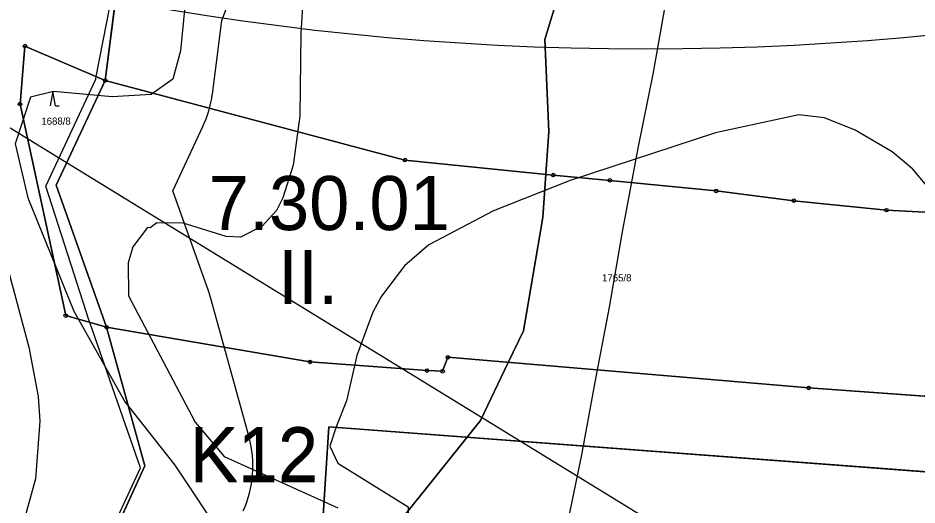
# Model space of a CAD drawing. Extents: x -706130 to -698555, y -971544 to -967260.
# Drawn here: x -704339.7 to -704090.1, y -970705.2 to -970570.1 of the extents above; entities that cross this region are included whole.
import ezdxf

# ---------------------------------------------------------------- set-up
doc = ezdxf.new("R2010")
doc.units = 0
for name, color, linetype in [('_Polohopis reambulance', 7, 'Continuous'), ('BPEJ hranice S', 7, 'Continuous'), ('BPEJ I-II trida ochrany S', 7, 'Continuous'), ('BPEJ kód', 7, 'Continuous'), ('Docházková izochrona - VLAK N', 7, 'Continuous'), ('KN_Hranice_parcel', 7, 'Continuous'), ('KN_Parcelni cisla', 7, 'Continuous'), ('KN_Polygon parcely', 7, 'Continuous'), ('KN_POZEMKY_10_LESNI POZEMEK', 7, 'Continuous'), ('KN_POZEMKY_2_ORNA PUDA', 7, 'Continuous'), ('KN_Značky bodu BP', 7, 'Continuous'), ('KN_Značky kultur', 7, 'Continuous'), ('OP lesa 30 m', 7, 'Continuous'), ('Plochy lesní všeobecné S', 7, 'Continuous'), ('Plochy N_P ŠRAFY', 7, 'Continuous'), ('Plochy těžby nerostů - jiné N', 7, 'Continuous'), ('Plochy těžby nerostů - jiné S', 7, 'Continuous'), ('Plochy zemědělské všeobecné CELEK S', 7, 'Continuous'), ('Plochy zmen_plochy zmen v krajine', 7, 'Continuous'), ('Plochy zmen_plochy zmen v krajine popis', 7, 'Continuous'), ('Plochy zmen_plochy zmen v krajine_ZAKL', 7, 'Continuous'), ('Regulační bloky v krajině N', 7, 'Continuous'), ('Regulační bloky v krajině S', 7, 'Continuous'), ('Spoje_dálkový komunikační kabel S', 7, 'Continuous'), ('Spoje_RR trasy S', 7, 'Continuous'), ('VÝŠKOPIS_vrstevnice doplňková', 7, 'Continuous'), ('VÝŠKOPIS_vrstevnice hlavní', 7, 'Continuous'), ('VÝŠKOPIS_vrstevnice zesílená', 7, 'Continuous'), ('Zábory hodnocené - plochy', 7, 'Continuous'), ('Zábory hodnocené - plochy popis', 7, 'Continuous')]:
    doc.layers.add(name, color=color, linetype=linetype)

msp = doc.modelspace()

# ---------------------------------------------------------------- linework, layer by layer
at = {"layer": '_Polohopis reambulance'}
msp.add_lwpolyline([(-704275.48, -970745.98), (-704255.75, -970719.52), (-704253.43, -970683.54), (-703999.78, -970702.62)], dxfattribs=at)
at = {"layer": 'BPEJ hranice S'}
for points in [[(-704246.16, -970725.33), (-704211.33, -970681.82), (-704203.61, -970665.67), (-704199.41, -970656.88), (-704193.98, -970625.43), (-704193.17, -970613.49), (-704192.36, -970601.57), (-704193.44, -970576.08), (-704188.16, -970558.73), (-704181.65, -970545.72), (-704169.19, -970525.66), (-704164.85, -970509.39), (-704163.22, -970497.46), (-704163.87, -970490.35), (-704164.31, -970485.53), (-704167.56, -970476.31), (-704172.44, -970469.8), (-704144.25, -970477.4), (-704119.86, -970488.24), (-704100.89, -970498), (-704078.13, -970511.01)], [(-704188.16, -970558.73), (-704193.44, -970576.08), (-704192.36, -970601.57), (-704193.17, -970613.49), (-704193.98, -970625.43), (-704199.41, -970656.88), (-704203.61, -970665.67), (-704211.33, -970681.82), (-704246.16, -970725.33)], [(-704315.97, -970717.06), (-704305.71, -970694.93), (-704319.79, -970654.58), (-704319.95, -970654.1), (-704325.05, -970638.29), (-704331.99, -970616.74), (-704329.22, -970610.83), (-704318.14, -970587.11), (-704318.1, -970586.88), (-704318, -970586.4), (-704313.18, -970561.79)], [(-704315.97, -970717.06), (-704305.71, -970694.93), (-704319.79, -970654.58), (-704319.95, -970654.1), (-704325.05, -970638.29), (-704331.99, -970616.74), (-704329.22, -970610.83), (-704318.14, -970587.11), (-704318.1, -970586.88), (-704318, -970586.4), (-704313.18, -970561.79)]]:
    msp.add_lwpolyline(points, dxfattribs=at)
at = {"layer": 'BPEJ I-II trida ochrany S'}
for p, q in [((-704193.44, -970576.08), (-704188.16, -970558.73)), ((-704312.43, -970563.41), (-704315.52, -970587.47)), ((-704192.36, -970601.57), (-704193.44, -970576.08)), ((-704315.52, -970587.47), (-704329.15, -970616.47)), ((-704329.15, -970616.47), (-704315.1, -970655.91)), ((-704315.1, -970655.91), (-704304.49, -970694.37)), ((-704211.33, -970681.82), (-704203.61, -970665.67)), ((-704304.49, -970694.37), (-704314.41, -970716.03))]:
    msp.add_line(p, q, dxfattribs=at)
for points in [[(-704193.17, -970613.49), (-704193.17, -970613.49), (-704192.36, -970601.57)], [(-704203.61, -970665.67), (-704199.41, -970656.88), (-704193.98, -970625.43), (-704193.17, -970613.49)], [(-704263.89, -970748.44), (-704261.87, -970745.94), (-704246.16, -970725.33), (-704211.33, -970681.82)]]:
    msp.add_lwpolyline(points, dxfattribs=at)
at = {"layer": 'Docházková izochrona - VLAK N'}
msp.add_circle((-704165.45, -969778.77), 800, dxfattribs=at)
at = {"layer": 'KN_Hranice_parcel'}
for p, q in [((-704337.78, -970577.91), (-704315.52, -970587.47)), ((-704315.52, -970587.47), (-704232.28, -970609.54)), ((-704315.1, -970655.91), (-704326.45, -970652.69)), ((-704258.65, -970665.55), (-704315.1, -970655.91))]:
    msp.add_line(p, q, dxfattribs=at)
for points in [[(-704315.52, -970587.47), (-704312.43, -970563.41), (-704302.15, -970536.53), (-704289.23, -970474.65), (-704274.19, -970453.9), (-704261.09, -970431.85), (-704241.54, -970439.34)], [(-704326.45, -970652.69), (-704339.15, -970594), (-704337.78, -970577.91)], [(-704315.1, -970655.91), (-704329.15, -970616.47), (-704315.52, -970587.47)], [(-704232.28, -970609.54), (-704191.1, -970613.7), (-704175.4, -970615.17), (-704145.88, -970618.09), (-704124.32, -970620.81), (-704098.61, -970623.43), (-704029.48, -970627.05)], [(-704314.41, -970716.03), (-704304.49, -970694.37), (-704315.1, -970655.91)], [(-704035.88, -970677.89), (-704069.9, -970676.34), (-704120.21, -970672.74), (-704220.39, -970664.25), (-704221.84, -970668.12), (-704226.16, -970667.92), (-704258.65, -970665.55)]]:
    msp.add_lwpolyline(points, dxfattribs=at)
at = {"layer": 'KN_Polygon parcely'}
msp.add_lwpolyline([(-704314.41, -970716.03), (-704304.49, -970694.37), (-704315.1, -970655.91), (-704326.45, -970652.69), (-704339.15, -970594), (-704337.78, -970577.91), (-704315.52, -970587.47), (-704312.43, -970563.41), (-704302.15, -970536.53), (-704289.23, -970474.65), (-704274.19, -970453.9), (-704261.09, -970431.85), (-704241.54, -970439.34), (-704255.48, -970377.7)], dxfattribs=at)
for points in [[(-704177.13, -970459.6), (-704201.61, -970456.42), (-704221.84, -970446.9), (-704241.54, -970439.34), (-704261.09, -970431.85), (-704274.19, -970453.9), (-704289.23, -970474.65), (-704302.15, -970536.53), (-704312.43, -970563.41), (-704315.52, -970587.47), (-704232.28, -970609.54), (-704191.1, -970613.7), (-704175.4, -970615.17), (-704145.88, -970618.09), (-704124.32, -970620.81), (-704098.61, -970623.43), (-704029.48, -970627.05), (-704024.67, -970626.33), (-704033.69, -970572.84), (-704021.52, -970457.99), (-704047.91, -970462.01), (-704081.65, -970464.04), (-704092.6, -970463.42)], [(-704315.1, -970655.91), (-704329.15, -970616.47), (-704315.52, -970587.47), (-704337.78, -970577.91), (-704339.15, -970594), (-704326.45, -970652.69)], [(-704001.44, -970678.47), (-704024.67, -970626.33), (-704029.48, -970627.05), (-704098.61, -970623.43), (-704124.32, -970620.81), (-704145.88, -970618.09), (-704175.4, -970615.17), (-704191.1, -970613.7), (-704232.28, -970609.54), (-704315.52, -970587.47), (-704329.15, -970616.47), (-704315.1, -970655.91), (-704258.65, -970665.55), (-704226.16, -970667.92), (-704221.84, -970668.12), (-704220.39, -970664.25), (-704120.21, -970672.74), (-704069.9, -970676.34), (-704035.88, -970677.89)], [(-704120.21, -970672.74), (-704220.39, -970664.25), (-704221.84, -970668.12), (-704226.16, -970667.92), (-704258.65, -970665.55), (-704315.1, -970655.91), (-704304.49, -970694.37), (-704314.41, -970716.03), (-704305.47, -970738.75), (-704303.24, -970739.29), (-704271.19, -970747.01), (-704267.34, -970747.95), (-704205.71, -970756.7), (-704105.96, -970769.41), (-704032.18, -970780.18), (-703994.19, -970784.24), (-704001.44, -970678.47), (-704035.88, -970677.89), (-704069.9, -970676.34)]]:
    msp.add_lwpolyline(points, close=True, dxfattribs=at)
at = {"layer": 'KN_POZEMKY_10_LESNI POZEMEK'}
for p, q in [((-704312.43, -970563.41), (-704315.52, -970587.47)), ((-704339.15, -970594), (-704337.78, -970577.91)), ((-704337.78, -970577.91), (-704339.15, -970594)), ((-704337.78, -970577.91), (-704315.52, -970587.47)), ((-704315.52, -970587.47), (-704337.78, -970577.91)), ((-704315.52, -970587.47), (-704329.15, -970616.47)), ((-704326.45, -970652.69), (-704339.15, -970594)), ((-704339.15, -970594), (-704326.45, -970652.69)), ((-704329.15, -970616.47), (-704315.1, -970655.91)), ((-704315.1, -970655.91), (-704326.45, -970652.69)), ((-704326.45, -970652.69), (-704315.1, -970655.91)), ((-704315.1, -970655.91), (-704304.49, -970694.37)), ((-704304.49, -970694.37), (-704314.41, -970716.03))]:
    msp.add_line(p, q, dxfattribs=at)
at = {"layer": 'KN_POZEMKY_2_ORNA PUDA'}
for p, q in [((-704315.52, -970587.47), (-704312.43, -970563.41)), ((-704329.15, -970616.47), (-704315.52, -970587.47)), ((-704232.28, -970609.54), (-704315.52, -970587.47)), ((-704315.52, -970587.47), (-704232.28, -970609.54)), ((-704191.1, -970613.7), (-704232.28, -970609.54)), ((-704232.28, -970609.54), (-704191.1, -970613.7)), ((-704175.4, -970615.17), (-704191.1, -970613.7)), ((-704191.1, -970613.7), (-704175.4, -970615.17)), ((-704315.1, -970655.91), (-704329.15, -970616.47)), ((-704145.88, -970618.09), (-704175.4, -970615.17)), ((-704175.4, -970615.17), (-704145.88, -970618.09)), ((-704124.32, -970620.81), (-704145.88, -970618.09)), ((-704145.88, -970618.09), (-704124.32, -970620.81)), ((-704098.61, -970623.43), (-704124.32, -970620.81)), ((-704124.32, -970620.81), (-704098.61, -970623.43)), ((-704029.48, -970627.05), (-704098.61, -970623.43)), ((-704098.61, -970623.43), (-704029.48, -970627.05)), ((-704258.65, -970665.55), (-704315.1, -970655.91)), ((-704315.1, -970655.91), (-704258.65, -970665.55)), ((-704304.49, -970694.37), (-704315.1, -970655.91)), ((-704226.16, -970667.92), (-704258.65, -970665.55)), ((-704258.65, -970665.55), (-704226.16, -970667.92)), ((-704220.39, -970664.25), (-704221.84, -970668.12)), ((-704221.84, -970668.12), (-704220.39, -970664.25)), ((-704120.21, -970672.74), (-704220.39, -970664.25)), ((-704220.39, -970664.25), (-704120.21, -970672.74)), ((-704221.84, -970668.12), (-704226.16, -970667.92)), ((-704226.16, -970667.92), (-704221.84, -970668.12)), ((-704069.9, -970676.34), (-704120.21, -970672.74)), ((-704120.21, -970672.74), (-704069.9, -970676.34)), ((-704314.41, -970716.03), (-704304.49, -970694.37))]:
    msp.add_line(p, q, dxfattribs=at)
at = {"layer": 'KN_Značky bodu BP'}
for centre, radius in [((-704337.78, -970577.91), 0.5), ((-704337.78, -970577.91), 0.0303), ((-704315.52, -970587.47), 0.5), ((-704315.52, -970587.47), 0.0303), ((-704339.15, -970594), 0.5), ((-704339.15, -970594), 0.0303), ((-704232.28, -970609.54), 0.5), ((-704232.28, -970609.54), 0.0303), ((-704191.1, -970613.7), 0.5), ((-704191.1, -970613.7), 0.0303), ((-704175.4, -970615.17), 0.5), ((-704175.4, -970615.17), 0.0303), ((-704145.88, -970618.09), 0.5), ((-704145.88, -970618.09), 0.0303), ((-704124.32, -970620.81), 0.5), ((-704124.32, -970620.81), 0.0303), ((-704098.61, -970623.43), 0.5), ((-704098.61, -970623.43), 0.0303), ((-704326.45, -970652.69), 0.5), ((-704326.45, -970652.69), 0.0303), ((-704315.1, -970655.91), 0.5), ((-704315.1, -970655.91), 0.0303), ((-704220.39, -970664.25), 0.5), ((-704258.65, -970665.55), 0.5), ((-704258.65, -970665.55), 0.0303), ((-704220.39, -970664.25), 0.0303), ((-704226.16, -970667.92), 0.5), ((-704226.16, -970667.92), 0.0303), ((-704221.84, -970668.12), 0.5), ((-704221.84, -970668.12), 0.0303), ((-704120.21, -970672.74), 0.5), ((-704120.21, -970672.74), 0.0303)]:
    msp.add_circle(centre, radius, dxfattribs=at)
at = {"layer": 'KN_Značky kultur'}
for p, q in [((-704330.02, -970590.49), (-704330.77, -970594.49)), ((-704329.27, -970594.49), (-704330.02, -970590.49)), ((-704329.27, -970594.49), (-704328.27, -970594.49))]:
    msp.add_line(p, q, dxfattribs=at)
at = {"layer": 'OP lesa 30 m'}
msp.add_line((-704275.57, -970686.39), (-704286.18, -970647.93), dxfattribs=at)
for points in [[(-704285.76, -970591.29), (-704283.13, -970570.78), (-704274.13, -970547.25)], [(-704286.84, -970645.84), (-704296.74, -970618.05), (-704288.37, -970600.23)]]:
    msp.add_lwpolyline(points, dxfattribs=at)
for centre, start, end in [((-704315.52, -970587.47), 334.8265, 352.6816), ((-704315.1, -970655.91), 15.4226, 19.6078), ((-704304.49, -970694.37), 335.3928, 15.4226)]:
    msp.add_arc(centre, 30, start, end, dxfattribs=at)
at = {"layer": 'Plochy lesní všeobecné S'}
for p, q in [((-704315.52, -970587.47), (-704312.43, -970563.41)), ((-704329.15, -970616.47), (-704315.52, -970587.47)), ((-704315.1, -970655.91), (-704329.15, -970616.47)), ((-704304.49, -970694.37), (-704315.1, -970655.91)), ((-704314.41, -970716.03), (-704304.49, -970694.37))]:
    msp.add_line(p, q, dxfattribs=at)
at = {"layer": 'Plochy N_P ŠRAFY'}
for p, q in [((-704258.65, -970665.55), (-704315.1, -970655.91)), ((-704315.1, -970655.91), (-704304.49, -970694.37)), ((-704226.16, -970667.92), (-704258.65, -970665.55)), ((-704220.39, -970664.25), (-704221.84, -970668.12)), ((-704120.21, -970672.74), (-704220.39, -970664.25)), ((-704221.84, -970668.12), (-704226.16, -970667.92)), ((-704069.9, -970676.34), (-704120.21, -970672.74)), ((-704255.75, -970719.52), (-704253.43, -970683.54)), ((-704253.43, -970683.54), (-703999.78, -970702.62)), ((-704304.49, -970694.37), (-704314.41, -970716.03))]:
    msp.add_line(p, q, dxfattribs=at)
at = {"layer": 'Plochy těžby nerostů - jiné N'}
for p, q in [((-704258.65, -970665.55), (-704315.1, -970655.91)), ((-704226.16, -970667.92), (-704258.65, -970665.55)), ((-704253.43, -970683.54), (-703999.78, -970702.62))]:
    msp.add_line(p, q, dxfattribs=at)
for points in [[(-704315.1, -970655.91), (-704304.49, -970694.37), (-704314.41, -970716.03), (-704305.47, -970738.75)], [(-704120.21, -970672.74), (-704220.39, -970664.25), (-704221.84, -970668.12), (-704226.16, -970667.92)], [(-704035.88, -970677.89), (-704069.9, -970676.34), (-704120.21, -970672.74)], [(-704275.48, -970745.98), (-704255.75, -970719.52), (-704253.43, -970683.54)]]:
    msp.add_lwpolyline(points, dxfattribs=at)
at = {"layer": 'Plochy těžby nerostů - jiné S'}
msp.add_line((-703999.78, -970702.62), (-704253.43, -970683.54), dxfattribs=at)
msp.add_lwpolyline([(-704253.43, -970683.54), (-704255.75, -970719.52), (-704275.48, -970745.98)], dxfattribs=at)
at = {"layer": 'Plochy zemědělské všeobecné CELEK S'}
msp.add_line((-704312.43, -970563.41), (-704315.52, -970587.47), dxfattribs=at)
for points in [[(-704315.52, -970587.47), (-704329.15, -970616.47), (-704315.1, -970655.91), (-704258.65, -970665.55)], [(-704258.65, -970665.55), (-704226.16, -970667.92), (-704221.84, -970668.12)], [(-704221.84, -970668.12), (-704220.39, -970664.25), (-704120.21, -970672.74)], [(-704120.21, -970672.74), (-704069.9, -970676.34), (-704035.88, -970677.89)]]:
    msp.add_lwpolyline(points, dxfattribs=at)
at = {"layer": 'Plochy zmen_plochy zmen v krajine'}
msp.add_lwpolyline([(-704220.39, -970664.25), (-704120.21, -970672.74), (-704069.9, -970676.34), (-704035.88, -970677.89), (-704001.44, -970678.47), (-703999.78, -970702.62), (-704253.43, -970683.54), (-704255.75, -970719.52), (-704275.48, -970745.98), (-704303.24, -970739.29), (-704305.47, -970738.75), (-704314.41, -970716.03), (-704304.49, -970694.37), (-704315.1, -970655.91), (-704258.65, -970665.55), (-704226.16, -970667.92), (-704221.84, -970668.12)], close=True, dxfattribs=at)
at = {"layer": 'Plochy zmen_plochy zmen v krajine_ZAKL'}
msp.add_lwpolyline([(-704220.39, -970664.25), (-704120.21, -970672.74), (-704069.9, -970676.34), (-704035.88, -970677.89), (-704001.44, -970678.47), (-703999.78, -970702.62), (-704253.43, -970683.54), (-704255.75, -970719.52), (-704275.48, -970745.98), (-704303.24, -970739.29), (-704305.47, -970738.75), (-704314.41, -970716.03), (-704304.49, -970694.37), (-704315.1, -970655.91), (-704258.65, -970665.55), (-704226.16, -970667.92), (-704221.84, -970668.12)], close=True, dxfattribs=at)
at = {"layer": 'Regulační bloky v krajině N'}
msp.add_lwpolyline([(-704220.39, -970664.25), (-704120.21, -970672.74), (-704069.9, -970676.34), (-704035.88, -970677.89), (-704001.44, -970678.47), (-703999.78, -970702.62), (-704253.43, -970683.54), (-704255.75, -970719.52), (-704275.48, -970745.98), (-704303.24, -970739.29), (-704305.47, -970738.75), (-704314.41, -970716.03), (-704304.49, -970694.37), (-704315.1, -970655.91), (-704258.65, -970665.55), (-704226.16, -970667.92), (-704221.84, -970668.12)], close=True, dxfattribs=at)
at = {"layer": 'Regulační bloky v krajině S'}
for p, q in [((-704315.52, -970587.47), (-704312.43, -970563.41)), ((-704312.43, -970563.41), (-704315.52, -970587.47)), ((-704329.15, -970616.47), (-704315.52, -970587.47)), ((-704315.1, -970655.91), (-704329.15, -970616.47)), ((-704304.49, -970694.37), (-704315.1, -970655.91)), ((-704253.43, -970683.54), (-704255.75, -970719.52)), ((-703999.78, -970702.62), (-704253.43, -970683.54)), ((-704314.41, -970716.03), (-704304.49, -970694.37))]:
    msp.add_line(p, q, dxfattribs=at)
for points in [[(-704315.52, -970587.47), (-704329.15, -970616.47), (-704315.1, -970655.91), (-704258.65, -970665.55)], [(-704258.65, -970665.55), (-704226.16, -970667.92), (-704221.84, -970668.12)], [(-704221.84, -970668.12), (-704220.39, -970664.25), (-704120.21, -970672.74)], [(-704120.21, -970672.74), (-704069.9, -970676.34), (-704035.88, -970677.89)]]:
    msp.add_lwpolyline(points, dxfattribs=at)
at = {"layer": 'Spoje_dálkový komunikační kabel S'}
msp.add_lwpolyline([(-704132.1, -970412.49), (-704132.43, -970422.02), (-704133.28, -970434.03), (-704135.07, -970447.72), (-704136.52, -970460.68), (-704138.88, -970476.22), (-704142.94, -970497.27), (-704147.98, -970517.7), (-704153.66, -970540.48), (-704159.6, -970563.67), (-704163.47, -970585.72), (-704167.61, -970606.24), (-704171.94, -970629.46), (-704175.58, -970650.33), (-704179.58, -970671.17), (-704183.25, -970691.26), (-704187.74, -970712.76)], dxfattribs=at)
at = {"layer": 'Spoje_RR trasy S'}
msp.add_lwpolyline([(-703762.9, -970955.81), (-704408.59, -970559.73), (-705036.21, -970174.74)], dxfattribs=at)
at = {"layer": 'VÝŠKOPIS_vrstevnice doplňková'}
msp.add_lwpolyline([(-704072.75, -970634.05), (-704091.3, -970612.08), (-704097, -970607.22), (-704107.28, -970601.23), (-704115.84, -970597.81), (-704122.97, -970596.95), (-704146.08, -970601.95), (-704186.46, -970615.21), (-704207.72, -970623.63), (-704225.69, -970633.05), (-704232.4, -970638.9), (-704238.82, -970647.31), (-704241.24, -970651.74), (-704245.67, -970663.72), (-704248.52, -970676.28), (-704251.37, -970683.55), (-704253.17, -970688.86), (-704250.92, -970693.59), (-704231.35, -970705.74), (-704231.35, -970721.5), (-704230.22, -970734.56)], dxfattribs=at)
at = {"layer": 'VÝŠKOPIS_vrstevnice hlavní'}
for points in [[(-704260.36, -970560.71), (-704261.22, -970574.41), (-704261.5, -970597.24), (-704263.36, -970610.93), (-704266.21, -970620.06), (-704267.92, -970623.49), (-704271.92, -970627.91), (-704277.91, -970630.91), (-704281.91, -970630.76), (-704293.89, -970627.06), (-704301.17, -970626.91), (-704303.02, -970628.34), (-704303.73, -970628.2), (-704307.87, -970633.62), (-704309.16, -970638.04), (-704309.01, -970647.17), (-704290.51, -970682.26), (-704282.52, -970691.74), (-704250.9, -970706.04)], [(-704342.83, -970638.61), (-704336.69, -970661.44), (-704334.12, -970675.14), (-704333.69, -970681.98), (-704334.84, -970697.96), (-704337.97, -970709.38)]]:
    msp.add_lwpolyline(points, dxfattribs=at)
at = {"layer": 'VÝŠKOPIS_vrstevnice zesílená'}
msp.add_lwpolyline([(-704292.89, -970562.14), (-704294.6, -970579.26), (-704296.74, -970587.11), (-704302.74, -970591.39), (-704313.58, -970591.96), (-704329.84, -970590.53), (-704336.26, -970592.1), (-704340.54, -970605.08), (-704336.98, -970620.06), (-704324.24, -970651.41), (-704309.99, -970676.7), (-704296.21, -970694.17), (-704282.42, -970714.85)], dxfattribs=at)
at = {"layer": 'Zábory hodnocené - plochy'}
msp.add_lwpolyline([(-704220.39, -970664.25), (-704120.21, -970672.74), (-704069.9, -970676.34), (-704035.88, -970677.89), (-704001.44, -970678.47), (-703999.78, -970702.62), (-704253.43, -970683.54), (-704255.75, -970719.52), (-704275.48, -970745.98), (-704303.24, -970739.29), (-704305.47, -970738.75), (-704314.41, -970716.03), (-704304.49, -970694.37), (-704315.1, -970655.91), (-704258.65, -970665.55), (-704226.16, -970667.92), (-704221.84, -970668.12)], close=True, dxfattribs=at)

# ---------------------------------------------------------------- texts
at = {"layer": 'BPEJ kód'}
for s, p in [('7.30.01', (-704286.76, -970628.97)), ('II.', (-704267.54, -970649.49))]:
    msp.add_text(s, height=15, dxfattribs=at).set_placement(p)
at = {"layer": 'KN_Parcelni cisla'}
for s, p in [('1688/8', (-704333.24, -970599.74)), ('1765/8', (-704177.57, -970643.2))]:
    msp.add_text(s, height=2, dxfattribs=at).set_placement(p)
at = {"layer": 'Plochy zmen_plochy zmen v krajine popis'}
msp.add_text('K12', height=15, dxfattribs=at).set_placement((-704292.07, -970698.89))
at = {"layer": 'Zábory hodnocené - plochy popis'}
msp.add_text('K12', height=15, dxfattribs=at).set_placement((-704292.07, -970698.63))

doc.saveas('drawing.dxf')
